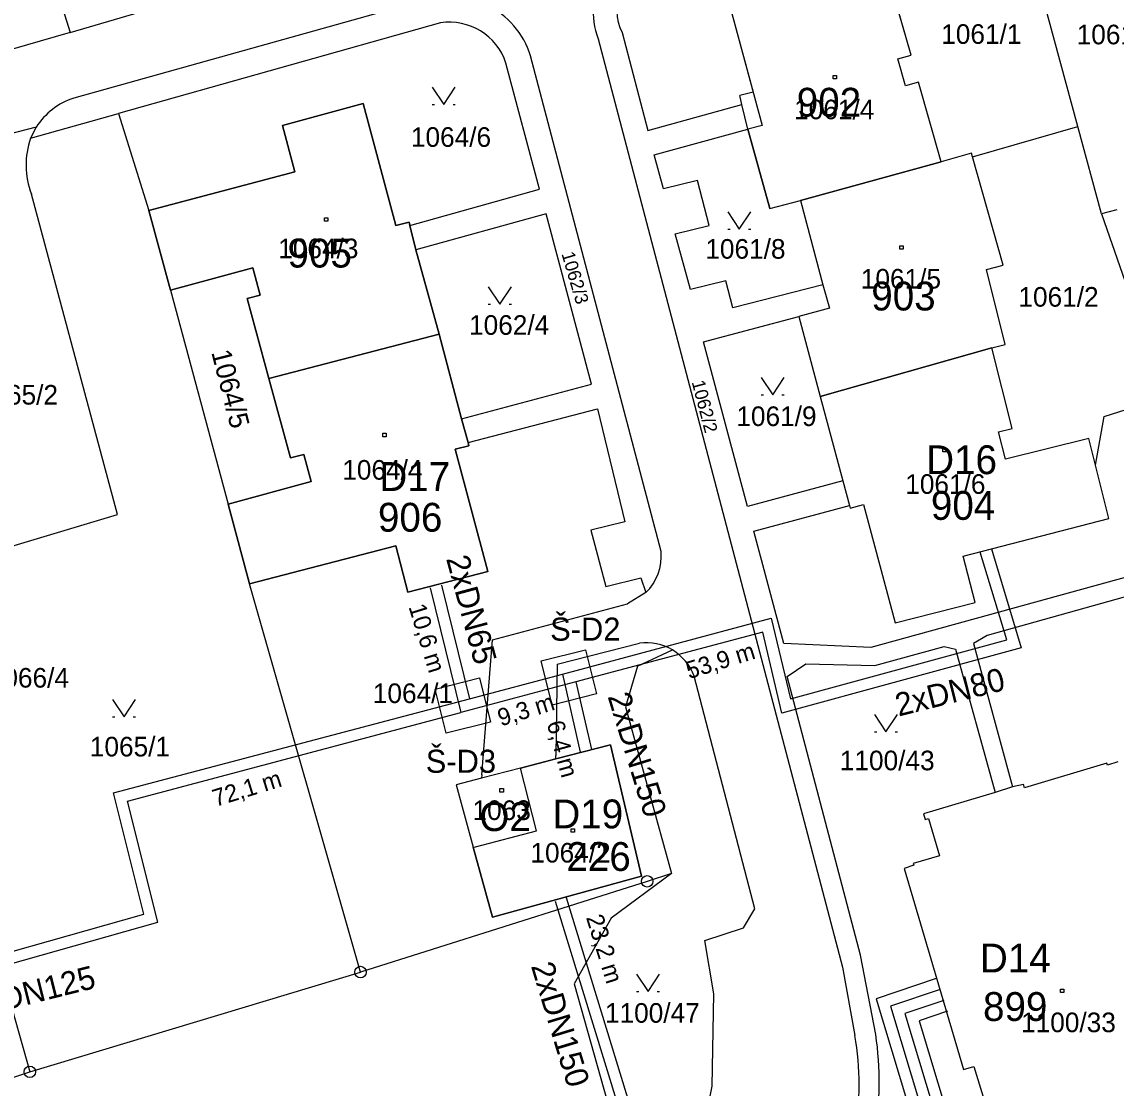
# Model space of a CAD drawing. Extents: x -468021 to -466942, y -1130484 to -1128584.
# Drawn here: x -467269.3 to -467174.5, y -1129630.1 to -1129537.6 of the extents above; entities that cross this region are included whole.
import ezdxf

# ---------------------------------------------------------------- set-up
doc = ezdxf.new("R2010")
doc.units = 0
for name, color, linetype in [('14a-Šachty', 7, 'Continuous'), ('21-Označení-odběrného-místa', 7, 'Continuous'), ('22-Odběrná místa-šrafy', 7, 'Continuous'), ('23-Popisy-budov', 7, 'Continuous'), ('25-Popisná-čísla', 7, 'Continuous'), ('27-delky-vedeni', 7, 'Continuous'), ('DKM', 7, 'Continuous'), ('TUV_SKUTEČNOST', 7, 'Continuous'), ('UT_SKUTEČNOST_staré', 7, 'Continuous')]:
    doc.layers.add(name, color=color, linetype=linetype)

# ---------------------------------------------------------------- blocks, each defined once
blk = doc.blocks.new('SACHTA')
at = {"layer": '14a-Šachty'}
blk.add_lwpolyline([(-0.00001391, 0.00002346), (0.00002558, 0.00002346), (0.00002558, -0.00001604), (-0.00001391, -0.00001604)], close=True, dxfattribs=at)

msp = doc.modelspace()

# ---------------------------------------------------------------- linework, layer by layer
at = {"layer": '22-Odběrná místa-šrafy'}
for p, q in [((-467233.17, -1129564.69), (-467235.19, -1129557.36)), ((-467247.93, -1129568.52), (-467233.17, -1129564.69)), ((-467233.17, -1129564.69), (-467247.93, -1129568.52)), ((-467218.32, -1129600.29), (-467223.039, -1129601.51)), ((-467215.61, -1129611.69), (-467218.32, -1129600.29)), ((-467226.12, -1129602.31), (-467229.48, -1129603.18)), ((-467223.039, -1129601.51), (-467226.12, -1129602.31)), ((-467229.48, -1129603.18), (-467231.7, -1129603.75)), ((-467231.7, -1129603.75), (-467230.2, -1129609.18)), ((-467230.2, -1129609.18), (-467228.53, -1129615.25)), ((-467228.53, -1129615.25), (-467215.61, -1129611.69))]:
    msp.add_line(p, q, dxfattribs=at)
for points in [[(-467193.409, -1129540.81), (-467192.26, -1129540.48), (-467194.2, -1129533.629), (-467200.77, -1129535.41), (-467201.09, -1129534.25), (-467207.98, -1129536.12), (-467205.176, -1129546.577), (-467206.39, -1129546.91), (-467204.49, -1129553.79), (-467201.83, -1129553.08), (-467189.64, -1129549.74), (-467191.599, -1129542.83), (-467192.75, -1129543.15), (-467193.409, -1129540.81)], [(-467235.19, -1129557.36), (-467235.71, -1129555.27), (-467235.76, -1129554.96), (-467236.92, -1129555.27), (-467239.74, -1129544.69), (-467246.73, -1129546.59), (-467245.67, -1129550.62), (-467258.33, -1129553.96), (-467256.46, -1129560.86), (-467249.32, -1129558.93), (-467248.68, -1129561.3), (-467249.8, -1129561.6), (-467247.93, -1129568.52)], [(-467189.64, -1129549.74), (-467201.83, -1129553.08), (-467199.909, -1129560.42), (-467199.33, -1129562.43), (-467201.98, -1129563.139), (-467200.12, -1129570.08), (-467185.26, -1129565.87), (-467184.09, -1129565.58), (-467185.73, -1129559.07), (-467184.27, -1129558.7), (-467186.93, -1129549.3), (-467187.02, -1129549), (-467189.64, -1129549.74)], [(-467247.93, -1129568.52), (-467246.06, -1129575.42), (-467244.9, -1129575.11), (-467244.26, -1129577.47), (-467251.45, -1129579.42), (-467249.59, -1129586.32), (-467236.93, -1129583.03), (-467235.88, -1129587.05), (-467228.94, -1129585.25), (-467231.76, -1129574.67), (-467230.599, -1129574.36), (-467230.65, -1129574.09), (-467231.23, -1129572.02), (-467233.17, -1129564.69)], [(-467185.26, -1129565.87), (-467200.12, -1129570.08), (-467198.18, -1129577.41), (-467197.599, -1129579.54), (-467197.53, -1129579.76), (-467196.37, -1129579.46), (-467193.64, -1129589.72), (-467186.71, -1129587.94), (-467187.74, -1129583.92), (-467175.099, -1129580.68), (-467176.27, -1129576.05), (-467176.86, -1129573.72), (-467184.06, -1129575.53), (-467184.67, -1129573.15), (-467183.5, -1129572.85), (-467185.26, -1129565.87)], [(-467174.34, -1129601.77), (-467175.24, -1129602.05), (-467175.289, -1129601.87), (-467182.409, -1129604.01), (-467182.5, -1129603.72), (-467183.469, -1129603.95), (-467184.969, -1129604.43), (-467191.18, -1129606.29), (-467191.03, -1129606.78), (-467190.74, -1129606.69), (-467189.78, -1129609.91), (-467192.06, -1129610.59), (-467192.01, -1129610.73), (-467192.86, -1129611.02), (-467187.7, -1129628.45), (-467186.82, -1129628.18), (-467185.67, -1129631.93)]]:
    msp.add_lwpolyline(points, dxfattribs=at)
at = {"layer": 'DKM'}
for p, q in [((-467275.23, -1129506.65), (-467265.14, -1129538.54)), ((-467177.79, -1129546.67), (-467182.64, -1129528.77)), ((-467265.14, -1129538.54), (-467238.67, -1129530.7)), ((-467192.26, -1129540.48), (-467194.2, -1129533.63)), ((-467234.02, -1129535.58), (-467264.84, -1129544.21)), ((-467207.98, -1129536.12), (-467205.95, -1129543.69)), ((-467233.04, -1129537.69), (-467260.96, -1129545.54)), ((-467265.14, -1129538.54), (-467311.5, -1129551.84)), ((-467217.3, -1129538.54), (-467215.07, -1129547.01)), ((-467219.37, -1129539.08), (-467198.19, -1129619.56)), ((-467213.93, -1129583.53), (-467225.25, -1129540.55)), ((-467193.41, -1129540.81), (-467192.26, -1129540.48)), ((-467224.45, -1129552.12), (-467227.37, -1129541.18)), ((-467192.75, -1129543.15), (-467193.41, -1129540.81)), ((-467199.02, -1129542.25), (-467198.72, -1129542.25)), ((-467199.02, -1129542.55), (-467199.02, -1129542.25)), ((-467198.72, -1129542.55), (-467199.02, -1129542.55)), ((-467198.72, -1129542.25), (-467198.72, -1129542.55)), ((-467233.76, -1129543.27), (-467232.76, -1129544.77)), ((-467232.76, -1129544.77), (-467231.76, -1129543.27)), ((-467191.6, -1129542.83), (-467192.75, -1129543.15)), ((-467189.64, -1129549.74), (-467191.6, -1129542.83)), ((-467205.95, -1129543.69), (-467207.11, -1129544)), ((-467206.93, -1129544.77), (-467207.11, -1129544)), ((-467268.59, -1129547.69), (-467260.96, -1129545.54)), ((-467260.96, -1129545.54), (-467258.33, -1129553.96)), ((-467246.73, -1129546.59), (-467239.74, -1129544.69)), ((-467239.74, -1129544.69), (-467236.92, -1129555.27)), ((-467233.76, -1129544.77), (-467233.56, -1129544.77)), ((-467231.96, -1129544.77), (-467231.76, -1129544.77)), ((-467215.07, -1129547.01), (-467206.93, -1129544.77)), ((-467206.39, -1129546.91), (-467206.93, -1129544.77)), ((-467268.09, -1129546.73), (-467277.6, -1129549.2)), ((-467268.09, -1129546.73), (-467268.59, -1129547.69)), ((-467245.67, -1129550.62), (-467246.73, -1129546.59)), ((-467214.52, -1129549.14), (-467206.39, -1129546.91)), ((-467204.49, -1129553.79), (-467206.39, -1129546.91)), ((-467186.93, -1129549.3), (-467177.79, -1129546.67)), ((-467175.74, -1129554.26), (-467177.79, -1129546.67)), ((-467213.71, -1129552.07), (-467214.52, -1129549.14)), ((-467187.02, -1129549), (-467189.64, -1129549.74)), ((-467186.93, -1129549.3), (-467187.02, -1129549)), ((-467184.27, -1129558.7), (-467186.93, -1129549.3)), ((-467201.83, -1129553.08), (-467189.64, -1129549.74)), ((-467258.33, -1129553.96), (-467245.67, -1129550.62)), ((-467235.71, -1129555.27), (-467224.45, -1129552.12)), ((-467210.77, -1129551.36), (-467213.71, -1129552.07)), ((-467209.76, -1129555.25), (-467210.77, -1129551.36)), ((-467261.04, -1129580.31), (-467268.51, -1129552.54)), ((-467204.49, -1129553.79), (-467201.83, -1129553.08)), ((-467201.83, -1129553.08), (-467199.91, -1129560.42)), ((-467256.46, -1129560.86), (-467258.33, -1129553.96)), ((-467174.42, -1129553.9), (-467175.74, -1129554.26)), ((-467243.1, -1129554.59), (-467242.8, -1129554.59)), ((-467243.1, -1129554.89), (-467243.1, -1129554.59)), ((-467242.8, -1129554.89), (-467243.1, -1129554.89)), ((-467242.8, -1129554.59), (-467242.8, -1129554.89)), ((-467236.92, -1129555.27), (-467235.76, -1129554.96)), ((-467235.76, -1129554.96), (-467235.71, -1129555.27)), ((-467223.89, -1129554.25), (-467235.19, -1129557.36)), ((-467219.96, -1129569.03), (-467223.89, -1129554.25)), ((-467208.15, -1129554.08), (-467207.15, -1129555.58)), ((-467207.15, -1129555.58), (-467206.15, -1129554.08)), ((-467175.74, -1129554.26), (-467170.24, -1129570.14)), ((-467235.71, -1129555.27), (-467235.19, -1129557.36)), ((-467212.69, -1129555.97), (-467209.76, -1129555.25)), ((-467211.37, -1129560.82), (-467212.69, -1129555.97)), ((-467208.15, -1129555.58), (-467207.95, -1129555.58)), ((-467206.35, -1129555.58), (-467206.15, -1129555.58)), ((-467235.19, -1129557.36), (-467233.17, -1129564.69)), ((-467193.23, -1129557.02), (-467192.93, -1129557.02)), ((-467193.23, -1129557.32), (-467193.23, -1129557.02)), ((-467192.93, -1129557.32), (-467193.23, -1129557.32)), ((-467192.93, -1129557.02), (-467192.93, -1129557.32)), ((-467185.73, -1129559.07), (-467184.27, -1129558.7)), ((-467249.32, -1129558.93), (-467256.46, -1129560.86)), ((-467248.68, -1129561.3), (-467249.32, -1129558.93)), ((-467184.09, -1129565.58), (-467185.73, -1129559.07)), ((-467228.9, -1129560.57), (-467227.9, -1129562.07)), ((-467227.9, -1129562.07), (-467226.9, -1129560.57)), ((-467208.31, -1129560.05), (-467211.37, -1129560.82)), ((-467207.71, -1129562.41), (-467208.31, -1129560.05)), ((-467199.91, -1129560.42), (-467207.71, -1129562.41)), ((-467199.91, -1129560.42), (-467199.33, -1129562.43)), ((-467256.46, -1129560.86), (-467251.45, -1129579.42)), ((-467249.8, -1129561.6), (-467248.68, -1129561.3)), ((-467247.93, -1129568.52), (-467249.8, -1129561.6)), ((-467228.9, -1129562.07), (-467228.7, -1129562.07)), ((-467227.1, -1129562.07), (-467226.9, -1129562.07)), ((-467199.33, -1129562.43), (-467201.98, -1129563.14)), ((-467210.26, -1129565.35), (-467201.98, -1129563.14)), ((-467201.98, -1129563.14), (-467200.12, -1129570.08)), ((-467247.93, -1129568.52), (-467233.17, -1129564.69)), ((-467233.17, -1129564.69), (-467231.23, -1129572.02)), ((-467206.42, -1129579.64), (-467210.26, -1129565.35)), ((-467185.26, -1129565.87), (-467200.12, -1129570.08)), ((-467185.26, -1129565.87), (-467184.09, -1129565.58)), ((-467183.5, -1129572.85), (-467185.26, -1129565.87)), ((-467246.06, -1129575.42), (-467247.93, -1129568.52)), ((-467231.23, -1129572.02), (-467219.96, -1129569.03)), ((-467205.25, -1129568.45), (-467204.25, -1129569.95)), ((-467204.25, -1129569.95), (-467203.25, -1129568.45)), ((-467205.25, -1129569.95), (-467205.05, -1129569.95)), ((-467203.45, -1129569.95), (-467203.25, -1129569.95)), ((-467200.12, -1129570.08), (-467198.18, -1129577.41)), ((-467175.51, -1129571.81), (-467170.24, -1129570.14)), ((-467231.23, -1129572.02), (-467230.65, -1129574.09)), ((-467230.65, -1129574.09), (-467219.44, -1129571.15)), ((-467219.44, -1129571.15), (-467217.07, -1129580.97)), ((-467176.27, -1129576.05), (-467175.51, -1129571.81)), ((-467184.67, -1129573.15), (-467183.5, -1129572.85)), ((-467238.05, -1129573.28), (-467237.75, -1129573.28)), ((-467238.05, -1129573.58), (-467238.05, -1129573.28)), ((-467237.75, -1129573.58), (-467238.05, -1129573.58)), ((-467237.75, -1129573.28), (-467237.75, -1129573.58)), ((-467184.06, -1129575.53), (-467184.67, -1129573.15)), ((-467176.86, -1129573.72), (-467184.06, -1129575.53)), ((-467176.27, -1129576.05), (-467176.86, -1129573.72)), ((-467230.6, -1129574.36), (-467231.76, -1129574.67)), ((-467231.76, -1129574.67), (-467228.94, -1129585.25)), ((-467230.65, -1129574.09), (-467230.6, -1129574.36)), ((-467189.49, -1129574.59), (-467189.19, -1129574.59)), ((-467189.49, -1129574.89), (-467189.49, -1129574.59)), ((-467189.19, -1129574.89), (-467189.49, -1129574.89)), ((-467189.19, -1129574.59), (-467189.19, -1129574.89)), ((-467244.9, -1129575.11), (-467246.06, -1129575.42)), ((-467244.26, -1129577.47), (-467244.9, -1129575.11)), ((-467175.1, -1129580.68), (-467176.27, -1129576.05)), ((-467251.45, -1129579.42), (-467244.26, -1129577.47)), ((-467198.18, -1129577.41), (-467206.42, -1129579.64)), ((-467198.18, -1129577.41), (-467197.6, -1129579.54)), ((-467249.59, -1129586.32), (-467251.45, -1129579.42)), ((-467205.89, -1129581.78), (-467197.6, -1129579.54)), ((-467197.6, -1129579.54), (-467197.53, -1129579.76)), ((-467197.53, -1129579.76), (-467196.37, -1129579.46)), ((-467196.37, -1129579.46), (-467193.64, -1129589.72)), ((-467271.47, -1129583.46), (-467261.04, -1129580.31)), ((-467217.07, -1129580.97), (-467220.02, -1129581.68)), ((-467187.74, -1129583.92), (-467175.1, -1129580.68)), ((-467220.02, -1129581.68), (-467218.71, -1129586.56)), ((-467203.27, -1129591.5), (-467205.89, -1129581.78)), ((-467236.93, -1129583.03), (-467249.59, -1129586.32)), ((-467235.88, -1129587.05), (-467236.93, -1129583.03)), ((-467186.71, -1129587.94), (-467187.74, -1129583.92)), ((-467228.94, -1129585.25), (-467235.88, -1129587.05)), ((-467172.1, -1129585.34), (-467195.75, -1129591.85)), ((-467239.98, -1129620), (-467249.59, -1129586.32)), ((-467218.71, -1129586.56), (-467215.68, -1129585.81)), ((-467215.68, -1129585.81), (-467215.24, -1129587.09)), ((-467215.24, -1129587.09), (-467216.84, -1129588.06)), ((-467171.54, -1129586.87), (-467185.66, -1129590.8)), ((-467228.54, -1129591.2), (-467216.84, -1129588.06)), ((-467193.64, -1129589.72), (-467186.71, -1129587.94)), ((-467185.66, -1129590.8), (-467186.83, -1129591.51)), ((-467229.46, -1129602.89), (-467228.54, -1129591.2)), ((-467222.92, -1129593.31), (-467215.8, -1129591.48)), ((-467195.75, -1129591.85), (-467203.27, -1129591.5)), ((-467195.39, -1129593.42), (-467189.4, -1129591.78)), ((-467189.4, -1129591.78), (-467188.41, -1129591.99)), ((-467188.41, -1129591.99), (-467184.97, -1129604.43)), ((-467186.83, -1129591.51), (-467183.47, -1129603.95)), ((-467215.97, -1129593.48), (-467212.93, -1129592.07)), ((-467222.92, -1129593.31), (-467223.04, -1129601.22)), ((-467215.97, -1129593.48), (-467217.01, -1129597.01)), ((-467202.99, -1129594.37), (-467201.37, -1129593.27)), ((-467201.37, -1129593.27), (-467195.39, -1129593.42)), ((-467205.81, -1129614.5), (-467211.06, -1129594.33)), ((-467196.64, -1129618.52), (-467202.99, -1129594.37)), ((-467261.47, -1129596.37), (-467260.47, -1129597.87)), ((-467260.47, -1129597.87), (-467259.47, -1129596.37)), ((-467217.01, -1129597.01), (-467213.01, -1129611.46)), ((-467195.43, -1129597.67), (-467194.43, -1129599.17)), ((-467194.43, -1129599.17), (-467193.43, -1129597.67)), ((-467261.47, -1129597.87), (-467261.27, -1129597.87)), ((-467259.67, -1129597.87), (-467259.47, -1129597.87)), ((-467195.43, -1129599.17), (-467195.23, -1129599.17)), ((-467193.63, -1129599.17), (-467193.43, -1129599.17)), ((-467223.04, -1129601.51), (-467218.32, -1129600.29)), ((-467218.32, -1129600.29), (-467215.61, -1129611.69)), ((-467223.04, -1129601.51), (-467223.04, -1129601.22)), ((-467226.12, -1129602.31), (-467229.48, -1129603.18)), ((-467226.12, -1129602.31), (-467223.04, -1129601.51)), ((-467224.71, -1129607.76), (-467226.12, -1129602.31)), ((-467175.29, -1129601.87), (-467182.41, -1129604.01)), ((-467175.24, -1129602.05), (-467175.29, -1129601.87)), ((-467174.34, -1129601.77), (-467175.24, -1129602.05)), ((-467229.48, -1129603.18), (-467231.7, -1129603.75)), ((-467229.46, -1129602.89), (-467229.48, -1129603.18)), ((-467231.7, -1129603.75), (-467230.2, -1129609.18)), ((-467227.89, -1129604.09), (-467227.59, -1129604.09)), ((-467227.89, -1129604.39), (-467227.89, -1129604.09)), ((-467227.59, -1129604.09), (-467227.59, -1129604.39)), ((-467183.47, -1129603.95), (-467184.97, -1129604.43)), ((-467182.5, -1129603.72), (-467183.47, -1129603.95)), ((-467182.41, -1129604.01), (-467182.5, -1129603.72)), ((-467227.59, -1129604.39), (-467227.89, -1129604.39)), ((-467184.97, -1129604.43), (-467191.18, -1129606.29)), ((-467191.18, -1129606.29), (-467191.03, -1129606.78)), ((-467191.03, -1129606.78), (-467190.74, -1129606.69)), ((-467190.74, -1129606.69), (-467189.78, -1129609.91)), ((-467230, -1129609.13), (-467224.71, -1129607.76)), ((-467221.73, -1129607.57), (-467221.43, -1129607.57)), ((-467221.73, -1129607.87), (-467221.73, -1129607.57)), ((-467221.43, -1129607.87), (-467221.73, -1129607.87)), ((-467221.43, -1129607.57), (-467221.43, -1129607.87)), ((-467230.2, -1129609.18), (-467230, -1129609.13)), ((-467228.53, -1129615.25), (-467230.2, -1129609.18)), ((-467189.78, -1129609.91), (-467192.06, -1129610.59)), ((-467273.78, -1129610.49), (-467268.64, -1129628.65)), ((-467192.01, -1129610.73), (-467192.86, -1129611.02)), ((-467192.06, -1129610.59), (-467192.01, -1129610.73)), ((-467215.61, -1129611.69), (-467228.53, -1129615.25)), ((-467213.01, -1129611.46), (-467218.26, -1129615.33)), ((-467213.01, -1129611.46), (-467215.13, -1129612.13)), ((-467192.86, -1129611.02), (-467187.7, -1129628.45)), ((-467215.13, -1129612.13), (-467239.98, -1129620)), ((-467206.79, -1129616.17), (-467205.81, -1129614.5)), ((-467218.26, -1129615.33), (-467221.46, -1129621.01)), ((-467210.13, -1129617.26), (-467206.79, -1129616.17)), ((-467209.34, -1129621.88), (-467210.13, -1129617.26)), ((-467195.32, -1129625.41), (-467196.64, -1129618.52)), ((-467268.64, -1129628.65), (-467239.98, -1129620)), ((-467216.05, -1129620.19), (-467215.05, -1129621.69)), ((-467215.05, -1129621.69), (-467214.05, -1129620.19)), ((-467198.19, -1129619.56), (-467197.13, -1129625.49)), ((-467221.46, -1129621.01), (-467214.51, -1129645.72)), ((-467216.05, -1129621.69), (-467215.85, -1129621.69)), ((-467214.25, -1129621.69), (-467214.05, -1129621.69)), ((-467209.5, -1129629.9), (-467209.34, -1129621.88)), ((-467179.3, -1129621.47), (-467179, -1129621.47)), ((-467179.3, -1129621.77), (-467179.3, -1129621.47)), ((-467179, -1129621.77), (-467179.3, -1129621.77)), ((-467179, -1129621.47), (-467179, -1129621.77)), ((-467285.76, -1129634.24), (-467268.64, -1129628.65)), ((-467187.7, -1129628.45), (-467186.82, -1129628.18)), ((-467186.82, -1129628.18), (-467185.67, -1129631.93)), ((-467211.13, -1129637.85), (-467209.5, -1129629.9))]:
    msp.add_line(p, q, dxfattribs=at)
for centre, radius in [((-467215.13, -1129612.13), 0.5), ((-467215.13, -1129612.13), 0.01), ((-467239.98, -1129620), 0.5), ((-467239.98, -1129620), 0.01), ((-467268.64, -1129628.65), 0.5), ((-467268.64, -1129628.65), 0.01)]:
    msp.add_circle(centre, radius, dxfattribs=at)
for centre, radius, start, end in [((-467213.457, -1129536.622), 4.296, 104.33433, 206.52241), ((-467213.28, -1129536.721), 6.531, 149.03121, 201.17629), ((-467232.026, -1129542.583), 7.075, 16.69798, 65.21024), ((-467232.26, -1129542.774), 5.144, 18.0543, 98.71942), ((-467262.879, -1129550.095), 6.203, 108.43116, 147.14774), ((-467261.697, -1129550.002), 7.27, 161.45765, 200.43234), ((-467218.373, -1129583.916), 4.46, 314.62912, 4.96592), ((-467215.177, -1129595.724), 4.289, 58.41285, 98.35368), ((-467215.279, -1129595.917), 4.507, 20.61571, 58.59529), ((-467220.161, -1129629.684), 23.41, 328.45774, 10.31979), ((-467222.267, -1129629.482), 27.253, 331.70593, 8.59376)]:
    msp.add_arc(centre, radius, start, end, dxfattribs=at)
at = {"layer": 'TUV_SKUTEČNOST'}
for points in [[(-467189.427, -1129622.449), (-467192.799, -1129623.586), (-467184.891, -1129649.857), (-467190.951, -1129651.606), (-467200.213, -1129677.911)], [(-467189.107, -1129623.396), (-467191.562, -1129624.224), (-467183.642, -1129650.537), (-467190.179, -1129652.424), (-467198.934, -1129677.289)]]:
    msp.add_lwpolyline(points, dxfattribs=at)
at = {"layer": 'UT_SKUTEČNOST_staré'}
for points in [[(-467185.295, -1129583.304), (-467182.714, -1129591.896), (-467203.444, -1129597.555), (-467205.109, -1129590.536), (-467221.303, -1129594.84)], [(-467222.483, -1129594.161), (-467204.373, -1129589.305), (-467202.71, -1129596.318), (-467183.967, -1129591.201), (-467186.252, -1129583.592)], [(-467233.929, -1129586.676), (-467231.269, -1129597.489)], [(-467232.958, -1129586.437), (-467230.534, -1129596.292)], [(-467221.303, -1129594.84), (-467231.269, -1129597.489)], [(-467230.534, -1129596.292), (-467222.483, -1129594.161)], [(-467222.483, -1129594.161), (-467220.945, -1129600.925)], [(-467221.303, -1129594.84), (-467219.969, -1129600.703)], [(-467280.505, -1129612.44), (-467278.57, -1129620.584), (-467258.758, -1129614.979), (-467261.39, -1129604.46), (-467230.534, -1129596.292)], [(-467281.593, -1129612.732), (-467279.323, -1129621.836), (-467257.552, -1129615.677), (-467260.181, -1129605.173), (-467231.269, -1129597.489)], [(-467215.177, -1129636.216), (-467222.115, -1129613.574)], [(-467216.43, -1129635.539), (-467223.071, -1129613.867)], [(-467190.066, -1129620.553), (-467195.272, -1129622.31), (-467187.389, -1129648.496), (-467190.016, -1129649.254)], [(-467189.747, -1129621.501), (-467194.035, -1129622.948), (-467186.14, -1129649.176), (-467189.641, -1129650.187)]]:
    msp.add_lwpolyline(points, dxfattribs=at)

# ---------------------------------------------------------------- block references
at = {"layer": '14a-Šachty', "xscale": 100000.00000000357, "yscale": 100000, "rotation": 14.073793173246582}
for p in [(-467222.393, -1129594.948), (-467231.585, -1129597.394)]:
    msp.add_blockref('SACHTA', p, dxfattribs=at)

# ---------------------------------------------------------------- texts
at = {"layer": '14a-Šachty'}
for s, p in [('Š-D2', (-467223.538, -1129591.259)), ('Š-D3', (-467234.321, -1129602.718))]:
    msp.add_text(s, height=2, dxfattribs=at).set_placement(p)
at = {"layer": '21-Označení-odběrného-místa'}
for s, p in [('D16', (-467190.94, -1129576.823)), ('D17', (-467238.342, -1129578.282)), ('D19', (-467223.344, -1129607.535)), ('D14', (-467186.284, -1129620.032))]:
    msp.add_text(s, height=2.5, dxfattribs=at).set_placement(p)
at = {"layer": '23-Popisy-budov'}
msp.add_text('O2', height=2.5, dxfattribs=at).set_placement((-467229.67, -1129607.769))
at = {"layer": '25-Popisná-čísla'}
for s, p in [('902', (-467202.162, -1129545.823)), ('905', (-467246.301, -1129558.908)), ('903', (-467195.703, -1129562.628)), ('904', (-467190.535, -1129580.784)), ('906', (-467238.464, -1129581.811)), ('226', (-467222.13, -1129611.228)), ('899', (-467186.016, -1129624.237))]:
    msp.add_text(s, height=2.5, dxfattribs=at).set_placement(p)
at = {"layer": '27-delky-vedeni'}
for s, rotation, p in [('10,6 m', 287.1888, (-467235.827, -1129588.315)), ('53,9 m', 17.1888, (-467211.499, -1129594.601)), ('9,3 m', 17.1888, (-467227.818, -1129598.703)), ('6,4 m', 285.28056, (-467223.844, -1129598.414)), ('72,1 m', 17.1888, (-467252.539, -1129605.681)), ('23,2 m', 287.1888, (-467220.441, -1129615.261))]:
    msp.add_text(s, height=1.5, rotation=rotation, dxfattribs=at).set_placement(p)
at = {"layer": 'DKM'}
for s, p in [('1061/1', (-467189.64, -1129539.51)), ('1061/7', (-467177.9, -1129539.55)), ('1061/4', (-467202.39, -1129546.05)), ('1064/6', (-467235.61, -1129548.44)), ('1064/3', (-467247.11, -1129558.1)), ('1061/8', (-467210.09, -1129558.14)), ('1061/5', (-467196.61, -1129560.73)), ('1061/2', (-467182.95, -1129562.3)), ('1062/4', (-467230.57, -1129564.74)), ('1065/2', (-467273.15, -1129570.79)), ('1061/9', (-467207.4, -1129572.65)), ('1064/4', (-467241.56, -1129577.3)), ('1061/6', (-467192.76, -1129578.53)), ('1066/4', (-467272.2, -1129595.33)), ('1064/1', (-467238.91, -1129596.67)), ('1065/1', (-467263.44, -1129601.3)), ('1100/43', (-467198.43, -1129602.5)), ('1063', (-467230.27, -1129606.81)), ('1064/2', (-467225.25, -1129610.5)), ('1100/47', (-467218.79, -1129624.39)), ('1100/33', (-467182.72, -1129625.21))]:
    msp.add_text(s, height=1.7, dxfattribs=at).set_placement(p)
for s, height, rotation, p in [('1062/3', 1.14, 286.38954, (-467222.57, -1129557.71)), ('1064/5', 1.7, 284.30883, (-467252.92, -1129566.25)), ('1062/2', 1.14, 284.63832, (-467211.28, -1129568.83))]:
    msp.add_text(s, height=height, rotation=rotation, dxfattribs=at).set_placement(p)
at = {"layer": 'UT_SKUTEČNOST_staré'}
for s, rotation, p in [('2xDN65', 285.05467, (-467232.568, -1129584.143)), ('2xDN80', 14.01315, (-467193.342, -1129597.848)), ('2xDN150', 287.02574, (-467218.573, -1129596.087)), ('2xDN125', 14.01315, (-467273.621, -1129624.043)), ('2xDN150', 286.82861, (-467225.215, -1129619.466))]:
    msp.add_text(s, height=2, rotation=rotation, dxfattribs=at).set_placement(p)

doc.saveas('drawing.dxf')
